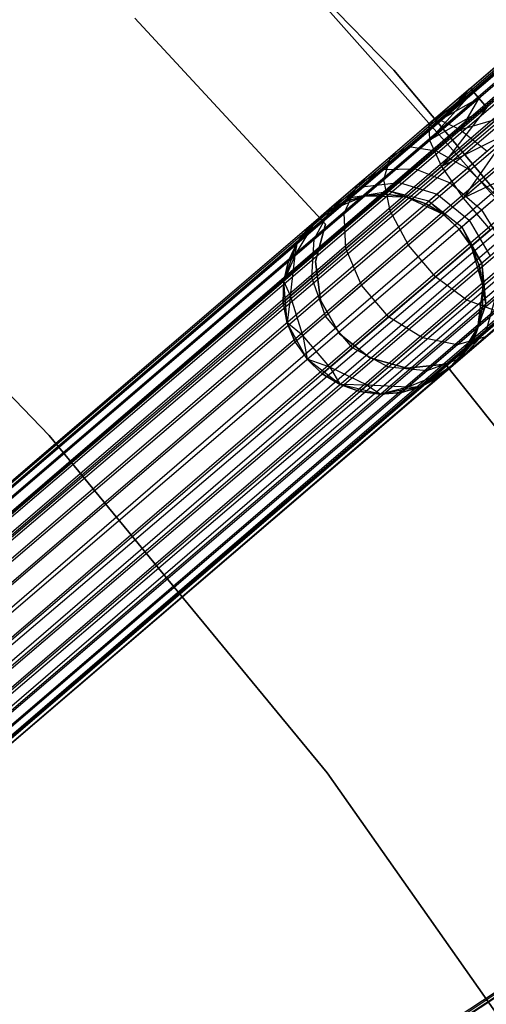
# Model space of a CAD drawing. Extents: x -189 to 189, y -189 to 189.
# Tile 499 of 591: x 42.28 to 46.94, y 32.24 to 42.07. Entities that reach past the tile are written whole.
import ezdxf

# ---------------------------------------------------------------- set-up
doc = ezdxf.new("R2010")
doc.units = 0
doc.header["$LTSCALE"] = 25.4
doc.layers.get('0').update_dxf_attribs({"linetype": 'CONTINUOUS'})

# ---------------------------------------------------------------- blocks, each defined once
blk = doc.blocks.new('CAMELEON-KENAI-C-12244_STL')
at = {"color": 0}
for p, q in [((127.3047, 110.3786, -9.3955), (32.1956, 28.8941, -9.3955)), ((127.3047, 110.3786, -9.3955), (32.1956, 28.8941, -9.6045)), ((127.3047, 110.3786, -9.3955), (32.1956, 28.8941, -9.3955)), ((127.3047, 110.3786, -9.3955), (32.1956, 28.8941, -9.6045)), ((127.3047, 110.3786, -9.3955), (32.2239, 28.8611, -9.809)), ((127.3047, 110.3786, -9.3955), (32.2239, 28.8611, -9.809)), ((127.3883, 110.281, -9), (32.1956, 28.8941, -9.3955)), ((127.3883, 110.281, -9), (32.1956, 28.8941, -9.3955)), ((127.333, 110.3456, -9.809), (32.2239, 28.8611, -9.809)), ((127.333, 110.3456, -9.809), (32.2239, 28.8611, -9.809)), ((127.3883, 110.281, -9), (32.2239, 28.8611, -9.191)), ((127.3883, 110.281, -9), (32.2239, 28.8611, -9.191)), ((127.333, 110.3456, -9.809), (32.2792, 28.7965, -10)), ((127.333, 110.3456, -9.809), (32.2792, 28.7965, -10)), ((32.2792, 28.7965, -9), (127.3883, 110.281, -9)), ((32.2792, 28.7965, -9), (127.3883, 110.281, -9)), ((127.333, 110.3456, -9.809), (32.3592, 28.7032, -10.1691)), ((127.333, 110.3456, -9.809), (32.3592, 28.7032, -10.1691)), ((32.3592, 28.7032, -8.8309), (127.3883, 110.281, -9)), ((32.3592, 28.7032, -8.8309), (127.3883, 110.281, -9)), ((127.4683, 110.1877, -10.1691), (32.3592, 28.7032, -10.1691)), ((127.4683, 110.1877, -10.1691), (32.3592, 28.7032, -10.1691)), ((127.4683, 110.1877, -10.1691), (32.4602, 28.5852, -10.309)), ((127.4683, 110.1877, -10.1691), (32.4602, 28.5852, -10.309)), ((32.3592, 28.7032, -8.8309), (127.5694, 110.0697, -8.691)), ((32.3592, 28.7032, -8.8309), (127.5694, 110.0697, -8.691)), ((32.4602, 28.5852, -8.691), (127.5694, 110.0697, -8.691)), ((32.4602, 28.5852, -8.691), (127.5694, 110.0697, -8.691)), ((127.6872, 109.9322, -10.4135), (32.4602, 28.5852, -10.309)), ((127.6872, 109.9322, -10.4135), (32.4602, 28.5852, -10.309)), ((127.6872, 109.9322, -10.4135), (32.578, 28.4477, -10.4135)), ((127.6872, 109.9322, -10.4135), (32.578, 28.4477, -10.4135)), ((32.7074, 28.2968, -10.4781), (127.6872, 109.9322, -10.4135)), ((32.7074, 28.2968, -10.4781), (127.6872, 109.9322, -10.4135)), ((32.8427, 28.1389, -10.5), (127.6872, 109.9322, -10.4135)), ((32.8427, 28.1389, -10.5), (127.6872, 109.9322, -10.4135)), ((32.4602, 28.5852, -8.691), (127.8165, 109.7813, -8.5219)), ((32.4602, 28.5852, -8.691), (127.8165, 109.7813, -8.5219)), ((32.578, 28.4477, -8.5864), (127.8165, 109.7813, -8.5219)), ((32.578, 28.4477, -8.5864), (127.8165, 109.7813, -8.5219)), ((127.8165, 109.7813, -8.5219), (32.7074, 28.2968, -8.5219)), ((127.8165, 109.7813, -8.5219), (32.7074, 28.2968, -8.5219)), ((32.8427, 28.1389, -8.5), (127.9518, 109.6234, -8.5)), ((32.8427, 28.1389, -8.5), (127.9518, 109.6234, -8.5)), ((32.8427, 28.1389, -10.5), (127.9518, 109.6234, -10.5)), ((32.8427, 28.1389, -10.5), (127.9518, 109.6234, -10.5)), ((32.9779, 27.981, -10.4781), (127.9518, 109.6234, -10.5)), ((32.9779, 27.981, -10.4781), (127.9518, 109.6234, -10.5)), ((33.1073, 27.83, -10.4135), (127.9518, 109.6234, -10.5)), ((33.1073, 27.83, -10.4135), (127.9518, 109.6234, -10.5)), ((32.9779, 27.981, -8.5219), (128.0871, 109.4655, -8.5219)), ((32.9779, 27.981, -8.5219), (128.0871, 109.4655, -8.5219)), ((128.2164, 109.3145, -10.4135), (33.1073, 27.83, -10.4135)), ((128.2164, 109.3145, -10.4135), (33.1073, 27.83, -10.4135)), ((128.2164, 109.3145, -10.4135), (33.2251, 27.6925, -10.309)), ((128.2164, 109.3145, -10.4135), (33.2251, 27.6925, -10.309)), ((128.2164, 109.3145, -10.4135), (33.3262, 27.5745, -10.1691)), ((128.2164, 109.3145, -10.4135), (33.3262, 27.5745, -10.1691)), ((32.9779, 27.981, -8.5219), (128.3342, 109.177, -8.691)), ((32.9779, 27.981, -8.5219), (128.3342, 109.177, -8.691)), ((33.1073, 27.83, -8.5864), (128.3342, 109.177, -8.691)), ((33.1073, 27.83, -8.5864), (128.3342, 109.177, -8.691)), ((128.3342, 109.177, -8.691), (33.2251, 27.6925, -8.691)), ((128.3342, 109.177, -8.691), (33.2251, 27.6925, -8.691)), ((128.4353, 109.059, -10.1691), (33.3262, 27.5745, -10.1691)), ((128.4353, 109.059, -10.1691), (33.3262, 27.5745, -10.1691)), ((128.4353, 109.059, -10.1691), (33.4061, 27.4812, -10)), ((128.4353, 109.059, -10.1691), (33.4061, 27.4812, -10)), ((128.4353, 109.059, -10.1691), (33.4614, 27.4166, -9.809)), ((128.4353, 109.059, -10.1691), (33.4614, 27.4166, -9.809)), ((33.2251, 27.6925, -8.691), (128.5152, 108.9657, -9)), ((33.2251, 27.6925, -8.691), (128.5152, 108.9657, -9)), ((33.3262, 27.5745, -8.8309), (128.5152, 108.9657, -9)), ((33.3262, 27.5745, -8.8309), (128.5152, 108.9657, -9)), ((128.5152, 108.9657, -9), (33.4061, 27.4812, -9)), ((128.5152, 108.9657, -9), (33.4061, 27.4812, -9)), ((128.5152, 108.9657, -9), (33.4614, 27.4166, -9.191)), ((128.5152, 108.9657, -9), (33.4614, 27.4166, -9.191)), ((128.5706, 108.9011, -9.809), (33.4614, 27.4166, -9.809)), ((128.5706, 108.9011, -9.809), (33.4614, 27.4166, -9.809)), ((128.5706, 108.9011, -9.809), (33.4897, 27.3836, -9.6045)), ((128.5706, 108.9011, -9.809), (33.4897, 27.3836, -9.3955)), ((128.5706, 108.9011, -9.809), (33.4897, 27.3836, -9.6045)), ((128.5706, 108.9011, -9.809), (33.4897, 27.3836, -9.3955)), ((128.5988, 108.8681, -9.3955), (33.4614, 27.4166, -9.191)), ((128.5988, 108.8681, -9.3955), (33.4614, 27.4166, -9.191)), ((128.5988, 108.8681, -9.3955), (33.4897, 27.3836, -9.3955)), ((128.5988, 108.8681, -9.3955), (33.4897, 27.3836, -9.3955)), ((46.7762, 41.386, -159.6045), (121.4634, 105.3741, -159.6045)), ((46.7762, 41.386, -159.6045), (121.4634, 105.3741, -159.6045)), ((46.7762, 41.386, -159.6045), (121.4917, 105.3411, -159.191)), ((46.7762, 41.386, -159.6045), (121.4917, 105.3411, -159.191)), ((46.7762, 41.386, -159.3955), (121.4917, 105.3411, -159.191)), ((46.7762, 41.386, -159.3955), (121.4917, 105.3411, -159.191)), ((46.8045, 41.353, -159.809), (121.4634, 105.3741, -159.6045)), ((46.8045, 41.353, -159.809), (121.4634, 105.3741, -159.6045)), ((46.8045, 41.353, -159.191), (121.4917, 105.3411, -159.191)), ((46.8045, 41.353, -159.191), (121.4917, 105.3411, -159.191)), ((46.8045, 41.353, -159.809), (121.547, 105.2765, -160)), ((46.8045, 41.353, -159.809), (121.547, 105.2765, -160)), ((46.8598, 41.2884, -160), (121.547, 105.2765, -160)), ((46.8598, 41.2884, -160), (121.547, 105.2765, -160)), ((46.8045, 41.353, -159.191), (121.627, 105.1832, -158.8309)), ((46.8045, 41.353, -159.191), (121.627, 105.1832, -158.8309)), ((46.8598, 41.2884, -159), (121.627, 105.1832, -158.8309)), ((46.8598, 41.2884, -159), (121.627, 105.1832, -158.8309)), ((139.9049, 93.8996, -9.3955), (35.5032, 24.7205, -9.3955)), ((139.9049, 93.8996, -9.3955), (35.5032, 24.7205, -9.6045)), ((139.9049, 93.8996, -9.3955), (35.5032, 24.7205, -9.3955)), ((139.9049, 93.8996, -9.3955), (35.5032, 24.7205, -9.6045)), ((139.9049, 93.8996, -9.3955), (35.5272, 24.6843, -9.809)), ((139.9049, 93.8996, -9.3955), (35.5272, 24.6843, -9.809)), ((139.9289, 93.8634, -9.809), (35.5272, 24.6843, -9.809)), ((139.9289, 93.8634, -9.809), (35.5272, 24.6843, -9.809)), ((139.9759, 93.7925, -9), (35.5032, 24.7205, -9.3955)), ((139.9759, 93.7925, -9), (35.5032, 24.7205, -9.3955)), ((42.7352, 44.9274, -160.5), (46.0111, 41.5679, -160.5)), ((46.0111, 41.5679, -170), (42.7352, 44.9274, -170)), ((46.0111, 41.5679, -170), (42.7352, 44.9274, -170)), ((42.7352, 44.9274, -160.5), (46.0111, 41.5679, -160.5)), ((44.8107, 42.7863, -167), (47.8833, 39.319, -167)), ((47.8833, 39.319, -168), (44.8107, 42.7863, -168)), ((44.8107, 42.7863, -167), (47.8833, 39.319, -167)), ((47.8833, 39.319, -168), (44.8107, 42.7863, -168)), ((43.4249, 42.0866, -165), (45.3308, 40.0275, -165)), ((45.3308, 40.0275, -167), (43.4249, 42.0866, -167)), ((45.3308, 40.0275, -167), (43.4249, 42.0866, -167)), ((43.4249, 42.0866, -165), (45.3308, 40.0275, -165)), ((46.0111, 41.5679, -160.5), (49.0236, 37.9702, -160.5)), ((49.0236, 37.9702, -170), (46.0111, 41.5679, -170)), ((46.0111, 41.5679, -170), (46.0111, 41.5679, -160.5)), ((46.0111, 41.5679, -170), (46.0111, 41.5679, -160.5)), ((49.0236, 37.9702, -170), (46.0111, 41.5679, -170)), ((46.0111, 41.5679, -160.5), (49.0236, 37.9702, -160.5)), ((46.7762, 41.386, -159.6045), (46.3625, 41.0316, -159.4672)), ((46.7762, 41.386, -159.3955), (46.3625, 41.0316, -159.4672)), ((46.7762, 41.386, -159.3955), (46.3625, 41.0316, -159.4672)), ((46.7762, 41.386, -159.6045), (46.3625, 41.0316, -159.4672)), ((46.8045, 41.353, -159.191), (46.3625, 41.0316, -159.4672)), ((46.8045, 41.353, -159.191), (46.3625, 41.0316, -159.4672)), ((46.8045, 41.353, -159.191), (46.3684, 40.8674, -159.0852)), ((46.8045, 41.353, -159.191), (46.3684, 40.8674, -159.0852)), ((46.7762, 41.386, -159.6045), (46.4721, 41.0682, -159.8666)), ((46.7762, 41.386, -159.6045), (46.4721, 41.0682, -159.8666)), ((46.8045, 41.353, -159.809), (46.4721, 41.0682, -159.8666)), ((46.8045, 41.353, -159.809), (46.4721, 41.0682, -159.8666)), ((46.8045, 41.353, -159.809), (46.7762, 41.386, -159.6045)), ((46.7762, 41.386, -159.3955), (46.8045, 41.353, -159.191)), ((46.7762, 41.386, -159.3955), (46.8045, 41.353, -159.191)), ((46.8045, 41.353, -159.809), (46.7762, 41.386, -159.6045)), ((46.8598, 41.2884, -160), (46.8045, 41.353, -159.809)), ((46.8045, 41.353, -159.191), (46.8598, 41.2884, -159)), ((46.8045, 41.353, -159.191), (46.8598, 41.2884, -159)), ((46.8598, 41.2884, -160), (46.8045, 41.353, -159.809)), ((46.8598, 41.2884, -159), (46.3684, 40.8674, -159.0852)), ((46.8598, 41.2884, -159), (46.3684, 40.8674, -159.0852)), ((46.8598, 41.2884, -160), (46.4721, 41.0682, -159.8666)), ((46.8598, 41.2884, -160), (46.4721, 41.0682, -159.8666)), ((46.8598, 41.2884, -160), (46.6782, 40.971, -160.2145)), ((46.8598, 41.2884, -160), (46.6782, 40.971, -160.2145)), ((46.9397, 41.1951, -160.1691), (46.8598, 41.2884, -160)), ((46.8598, 41.2884, -159), (46.9397, 41.1951, -158.8309)), ((46.8598, 41.2884, -159), (46.9397, 41.1951, -158.8309)), ((46.9397, 41.1951, -160.1691), (46.8598, 41.2884, -160)), ((46.9397, 41.1951, -158.8309), (46.3684, 40.8674, -159.0852)), ((46.9397, 41.1951, -158.8309), (46.3684, 40.8674, -159.0852)), ((46.9397, 41.1951, -158.8309), (46.4887, 40.6041, -158.7867)), ((46.9397, 41.1951, -158.8309), (46.4887, 40.6041, -158.7867)), ((46.9397, 41.1951, -160.1691), (46.6782, 40.971, -160.2145)), ((46.9397, 41.1951, -160.1691), (46.6782, 40.971, -160.2145)), ((42.569, 37.9174, -167), (39.5411, 41.0636, -167)), ((39.5411, 41.0636, -165), (42.569, 37.9174, -165)), ((39.5411, 41.0636, -165), (42.569, 37.9174, -165)), ((42.569, 37.9174, -167), (39.5411, 41.0636, -167)), ((46.3625, 41.0316, -159.4672), (45.9771, 40.7014, -159.6774)), ((46.3625, 41.0316, -159.4672), (45.9771, 40.7014, -159.6774)), ((46.4721, 41.0682, -159.8666), (46.1624, 40.8029, -160.0356)), ((46.4721, 41.0682, -159.8666), (46.1624, 40.8029, -160.0356)), ((46.4721, 41.0682, -159.8666), (46.3625, 41.0316, -159.4672)), ((46.4721, 41.0682, -159.8666), (46.3625, 41.0316, -159.4672)), ((46.3625, 41.0316, -159.4672), (46.3684, 40.8674, -159.0852)), ((46.3625, 41.0316, -159.4672), (46.3684, 40.8674, -159.0852)), ((46.6782, 40.971, -160.2145), (46.4721, 41.0682, -159.8666)), ((46.6782, 40.971, -160.2145), (46.4721, 41.0682, -159.8666)), ((47.0408, 41.0771, -158.691), (46.4887, 40.6041, -158.7867)), ((47.0408, 41.0771, -158.691), (46.4887, 40.6041, -158.7867)), ((47.0408, 41.0771, -160.309), (46.6782, 40.971, -160.2145)), ((47.0408, 41.0771, -160.309), (46.6782, 40.971, -160.2145)), ((46.6782, 40.971, -160.2145), (46.4344, 40.7621, -160.3474)), ((46.6782, 40.971, -160.2145), (46.4344, 40.7621, -160.3474)), ((47.1586, 40.9396, -158.5865), (46.4887, 40.6041, -158.7867)), ((47.1586, 40.9396, -158.5865), (46.4887, 40.6041, -158.7867)), ((46.6782, 40.971, -160.2145), (46.9451, 40.7567, -160.4506)), ((46.6782, 40.971, -160.2145), (46.9451, 40.7567, -160.4506)), ((47.1586, 40.9396, -158.5865), (46.7026, 40.2871, -158.6233)), ((47.1586, 40.9396, -158.5865), (46.7026, 40.2871, -158.6233)), ((46.3684, 40.8674, -159.0852), (45.9105, 40.4751, -159.3349)), ((46.3684, 40.8674, -159.0852), (45.9105, 40.4751, -159.3349)), ((46.3684, 40.8674, -159.0852), (46.4887, 40.6041, -158.7867)), ((46.3684, 40.8674, -159.0852), (46.4887, 40.6041, -158.7867)), ((46.1624, 40.8029, -160.0356), (45.8964, 40.575, -160.3043)), ((46.1624, 40.8029, -160.0356), (45.8964, 40.575, -160.3043)), ((45.9771, 40.7014, -159.6774), (46.1624, 40.8029, -160.0356)), ((45.9771, 40.7014, -159.6774), (46.1624, 40.8029, -160.0356)), ((46.1624, 40.8029, -160.0356), (46.4344, 40.7621, -160.3474)), ((46.1624, 40.8029, -160.0356), (46.4344, 40.7621, -160.3474)), ((46.4344, 40.7621, -160.3474), (46.2251, 40.5828, -160.5589)), ((46.4344, 40.7621, -160.3474), (46.2251, 40.5828, -160.5589)), ((46.4344, 40.7621, -160.3474), (46.7461, 40.5862, -160.5591)), ((46.4344, 40.7621, -160.3474), (46.7461, 40.5862, -160.5591)), ((47.288, 40.7886, -158.5219), (46.7026, 40.2871, -158.6233)), ((47.288, 40.7886, -158.5219), (46.7026, 40.2871, -158.6233)), ((46.9451, 40.7567, -160.4506), (46.7461, 40.5862, -160.5591)), ((46.9451, 40.7567, -160.4506), (46.7461, 40.5862, -160.5591)), ((45.9771, 40.7014, -159.6774), (45.6461, 40.4178, -160.0119)), ((45.9771, 40.7014, -159.6774), (45.6461, 40.4178, -160.0119)), ((45.9105, 40.4751, -159.3349), (45.9771, 40.7014, -159.6774)), ((45.9105, 40.4751, -159.3349), (45.9771, 40.7014, -159.6774)), ((47.4232, 40.6307, -158.5), (46.7026, 40.2871, -158.6233)), ((47.4232, 40.6307, -158.5), (46.7026, 40.2871, -158.6233)), ((45.6461, 40.4178, -160.0119), (45.8964, 40.575, -160.3043)), ((45.6461, 40.4178, -160.0119), (45.8964, 40.575, -160.3043)), ((45.8964, 40.575, -160.3043), (45.6924, 40.4002, -160.6545)), ((45.8964, 40.575, -160.3043), (45.6924, 40.4002, -160.6545)), ((45.8964, 40.575, -160.3043), (46.2251, 40.5828, -160.5589)), ((45.8964, 40.575, -160.3043), (46.2251, 40.5828, -160.5589)), ((46.4887, 40.6041, -158.7867), (45.9742, 40.1633, -159.0673)), ((46.4887, 40.6041, -158.7867), (45.9742, 40.1633, -159.0673)), ((46.2251, 40.5828, -160.5589), (46.0645, 40.4452, -160.8346)), ((46.2251, 40.5828, -160.5589), (46.0645, 40.4452, -160.8346)), ((46.2251, 40.5828, -160.5589), (46.5752, 40.4398, -160.7318)), ((46.2251, 40.5828, -160.5589), (46.5752, 40.4398, -160.7318)), ((46.4887, 40.6041, -158.7867), (46.7026, 40.2871, -158.6233)), ((46.4887, 40.6041, -158.7867), (46.7026, 40.2871, -158.6233)), ((46.7461, 40.5862, -160.5591), (46.5752, 40.4398, -160.7318)), ((46.7461, 40.5862, -160.5591), (46.5752, 40.4398, -160.7318)), ((46.7461, 40.5862, -160.5591), (47.0435, 40.3054, -160.634)), ((46.7461, 40.5862, -160.5591), (47.0435, 40.3054, -160.634)), ((45.9105, 40.4751, -159.3349), (45.5173, 40.1383, -159.7322)), ((45.9105, 40.4751, -159.3349), (45.5173, 40.1383, -159.7322)), ((45.6924, 40.4002, -160.6545), (46.0645, 40.4452, -160.8346)), ((45.6924, 40.4002, -160.6545), (46.0645, 40.4452, -160.8346)), ((45.9742, 40.1633, -159.0673), (45.9105, 40.4751, -159.3349)), ((45.9742, 40.1633, -159.0673), (45.9105, 40.4751, -159.3349)), ((46.0645, 40.4452, -160.8346), (45.9635, 40.3587, -161.1555)), ((46.0645, 40.4452, -160.8346), (45.9635, 40.3587, -161.1555)), ((46.0645, 40.4452, -160.8346), (46.4441, 40.3274, -160.9568)), ((46.0645, 40.4452, -160.8346), (46.4441, 40.3274, -160.9568)), ((46.5752, 40.4398, -160.7318), (46.4441, 40.3274, -160.9568)), ((46.5752, 40.4398, -160.7318), (46.4441, 40.3274, -160.9568)), ((46.5752, 40.4398, -160.7318), (46.8863, 40.1707, -160.7929)), ((46.5752, 40.4398, -160.7318), (46.8863, 40.1707, -160.7929)), ((45.6461, 40.4178, -160.0119), (45.3921, 40.2002, -160.4477)), ((45.6461, 40.4178, -160.0119), (45.3921, 40.2002, -160.4477)), ((45.3921, 40.2002, -160.4477), (45.6924, 40.4002, -160.6545)), ((45.3921, 40.2002, -160.4477), (45.6924, 40.4002, -160.6545)), ((45.5173, 40.1383, -159.7322), (45.6461, 40.4178, -160.0119)), ((45.5173, 40.1383, -159.7322), (45.6461, 40.4178, -160.0119)), ((45.6924, 40.4002, -160.6545), (45.5641, 40.2903, -161.0623)), ((45.6924, 40.4002, -160.6545), (45.5641, 40.2903, -161.0623)), ((45.5641, 40.2903, -161.0623), (45.9635, 40.3587, -161.1555)), ((45.5641, 40.2903, -161.0623), (45.9635, 40.3587, -161.1555)), ((45.9291, 40.3292, -161.5), (45.5641, 40.2903, -161.0623)), ((45.9291, 40.3292, -161.5), (45.5641, 40.2903, -161.0623)), ((45.9291, 40.3292, -161.5), (45.7207, 40.3125, -161.5)), ((45.7207, 40.3125, -167), (45.9291, 40.3292, -161.5)), ((45.9291, 40.3292, -161.5), (45.7207, 40.3125, -161.5)), ((45.7207, 40.3125, -167), (45.9291, 40.3292, -161.5)), ((45.9635, 40.3587, -161.1555), (45.9291, 40.3292, -161.5)), ((45.9635, 40.3587, -161.1555), (45.9291, 40.3292, -161.5)), ((46.1364, 40.3022, -161.5), (45.9291, 40.3292, -161.5)), ((45.9291, 40.3292, -161.5), (46.1364, 40.3022, -167)), ((45.9291, 40.3292, -161.5), (46.1364, 40.3022, -167)), ((46.1364, 40.3022, -161.5), (45.9291, 40.3292, -161.5)), ((46.3617, 40.2568, -161.2188), (45.9635, 40.3587, -161.1555)), ((46.3335, 40.2327, -161.5), (45.9635, 40.3587, -161.1555)), ((46.3617, 40.2568, -161.2188), (45.9635, 40.3587, -161.1555)), ((46.3335, 40.2327, -161.5), (45.9635, 40.3587, -161.1555)), ((46.1364, 40.3022, -161.5), (45.9635, 40.3587, -161.1555)), ((46.1364, 40.3022, -161.5), (45.9635, 40.3587, -161.1555)), ((46.4441, 40.3274, -160.9568), (46.3617, 40.2568, -161.2188)), ((46.4441, 40.3274, -160.9568), (46.3617, 40.2568, -161.2188)), ((46.4441, 40.3274, -160.9568), (46.7656, 40.0673, -161)), ((46.4441, 40.3274, -160.9568), (46.7656, 40.0673, -161)), ((45.2325, 40.0634, -160.9553), (45.5641, 40.2903, -161.0623)), ((45.2325, 40.0634, -160.9553), (45.5641, 40.2903, -161.0623)), ((45.5203, 40.2528, -161.5), (45.2325, 40.0634, -160.9553)), ((45.5203, 40.2528, -161.5), (45.2325, 40.0634, -160.9553)), ((45.3368, 40.1527, -167), (45.7207, 40.3125, -167)), ((45.3368, 40.1527, -167), (45.7207, 40.3125, -167)), ((45.5203, 40.2528, -161.5), (45.3368, 40.1527, -161.5)), ((45.3368, 40.1527, -167), (45.5203, 40.2528, -161.5)), ((45.5203, 40.2528, -161.5), (45.3368, 40.1527, -161.5)), ((45.3368, 40.1527, -167), (45.5203, 40.2528, -161.5)), ((45.7207, 40.3125, -161.5), (45.5203, 40.2528, -161.5)), ((45.5203, 40.2528, -161.5), (45.7207, 40.3125, -167)), ((45.5203, 40.2528, -161.5), (45.7207, 40.3125, -167)), ((45.7207, 40.3125, -161.5), (45.5203, 40.2528, -161.5)), ((45.5203, 40.2528, -161.5), (45.5641, 40.2903, -161.0623)), ((45.5203, 40.2528, -161.5), (45.5641, 40.2903, -161.0623)), ((45.7207, 40.3125, -161.5), (45.5641, 40.2903, -161.0623)), ((45.7207, 40.3125, -161.5), (45.5641, 40.2903, -161.0623)), ((45.7207, 40.3125, -167), (46.1364, 40.3022, -167)), ((45.7207, 40.3125, -167), (46.1364, 40.3022, -167)), ((45.7207, 40.3125, -161.5), (45.7207, 40.3125, -167)), ((45.7207, 40.3125, -161.5), (45.7207, 40.3125, -167)), ((46.1364, 40.3022, -167), (46.512, 40.1238, -167)), ((46.3335, 40.2327, -161.5), (46.1364, 40.3022, -161.5)), ((46.1364, 40.3022, -167), (46.3335, 40.2327, -161.5)), ((46.1364, 40.3022, -167), (46.512, 40.1238, -167)), ((46.1364, 40.3022, -161.5), (46.1364, 40.3022, -167)), ((46.1364, 40.3022, -161.5), (46.1364, 40.3022, -167)), ((46.3335, 40.2327, -161.5), (46.1364, 40.3022, -161.5)), ((46.1364, 40.3022, -167), (46.3335, 40.2327, -161.5)), ((46.7026, 40.2871, -158.6233), (46.1572, 39.8198, -158.9209)), ((46.7026, 40.2871, -158.6233), (46.1572, 39.8198, -158.9209)), ((46.3335, 40.2327, -161.5), (46.3617, 40.2568, -161.2188)), ((46.3335, 40.2327, -161.5), (46.3617, 40.2568, -161.2188)), ((46.512, 40.1238, -161.5), (46.3335, 40.2327, -161.5)), ((46.3335, 40.2327, -161.5), (46.512, 40.1238, -167)), ((46.3335, 40.2327, -161.5), (46.512, 40.1238, -167)), ((46.512, 40.1238, -161.5), (46.3335, 40.2327, -161.5)), ((46.512, 40.1238, -161.5), (46.3617, 40.2568, -161.2188)), ((46.3617, 40.2568, -161.2188), (46.6638, 39.9801, -161.5)), ((46.512, 40.1238, -161.5), (46.3617, 40.2568, -161.2188)), ((46.3617, 40.2568, -161.2188), (46.6638, 39.9801, -161.5)), ((46.3617, 40.2568, -161.2188), (46.6897, 40.0023, -161.2412)), ((46.3617, 40.2568, -161.2188), (46.6897, 40.0023, -161.2412)), ((46.7026, 40.2871, -158.6233), (46.9732, 39.9713, -158.6233)), ((46.7026, 40.2871, -158.6233), (46.9732, 39.9713, -158.6233)), ((46.8863, 40.1707, -160.7929), (47.0435, 40.3054, -160.634)), ((46.8863, 40.1707, -160.7929), (47.0435, 40.3054, -160.634)), ((45.051, 39.8507, -167), (45.3368, 40.1527, -167)), ((45.051, 39.8507, -167), (45.3368, 40.1527, -167)), ((45.178, 40.0167, -161.5), (45.3368, 40.1527, -167)), ((45.178, 40.0167, -161.5), (45.3368, 40.1527, -167)), ((45.2156, 39.8798, -160.25), (45.3921, 40.2002, -160.4477)), ((45.2156, 39.8798, -160.25), (45.3921, 40.2002, -160.4477)), ((45.5173, 40.1383, -159.7322), (45.2156, 39.8798, -160.25)), ((45.5173, 40.1383, -159.7322), (45.2156, 39.8798, -160.25)), ((45.3921, 40.2002, -160.4477), (45.2325, 40.0634, -160.9553)), ((45.3921, 40.2002, -160.4477), (45.2325, 40.0634, -160.9553)), ((45.3368, 40.1527, -161.5), (45.2325, 40.0634, -160.9553)), ((45.3368, 40.1527, -161.5), (45.2325, 40.0634, -160.9553)), ((45.3368, 40.1527, -161.5), (45.3368, 40.1527, -167)), ((45.3368, 40.1527, -161.5), (45.3368, 40.1527, -167)), ((45.5324, 39.7848, -159.5137), (45.5173, 40.1383, -159.7322)), ((45.5324, 39.7848, -159.5137), (45.5173, 40.1383, -159.7322)), ((45.9742, 40.1633, -159.0673), (45.5324, 39.7848, -159.5137)), ((45.9742, 40.1633, -159.0673), (45.5324, 39.7848, -159.5137)), ((46.1572, 39.8198, -158.9209), (45.9742, 40.1633, -159.0673)), ((46.1572, 39.8198, -158.9209), (45.9742, 40.1633, -159.0673)), ((46.7656, 40.0673, -161), (46.8863, 40.1707, -160.7929)), ((46.7656, 40.0673, -161), (46.8863, 40.1707, -160.7929)), ((46.8863, 40.1707, -160.7929), (47.1045, 39.822, -160.7318)), ((46.8863, 40.1707, -160.7929), (47.1045, 39.822, -160.7318)), ((45.026, 39.7173, -160.853), (45.2325, 40.0634, -160.9553)), ((45.026, 39.7173, -160.853), (45.2325, 40.0634, -160.9553)), ((45.2325, 40.0634, -160.9553), (45.051, 39.8507, -161.5)), ((45.2325, 40.0634, -160.9553), (45.051, 39.8507, -161.5)), ((45.2325, 40.0634, -160.9553), (45.178, 40.0167, -161.5)), ((45.2325, 40.0634, -160.9553), (45.178, 40.0167, -161.5)), ((46.512, 40.1238, -167), (46.6638, 39.9801, -167)), ((46.6638, 39.9801, -161.5), (46.512, 40.1238, -161.5)), ((46.512, 40.1238, -161.5), (46.512, 40.1238, -167)), ((46.512, 40.1238, -161.5), (46.512, 40.1238, -167)), ((46.6638, 39.9801, -161.5), (46.512, 40.1238, -161.5)), ((46.512, 40.1238, -167), (46.6638, 39.9801, -167)), ((46.6897, 40.0023, -161.2412), (46.7656, 40.0673, -161)), ((46.6897, 40.0023, -161.2412), (46.7656, 40.0673, -161)), ((46.7656, 40.0673, -161), (46.9733, 39.7097, -160.9568)), ((46.7656, 40.0673, -161), (46.9733, 39.7097, -160.9568)), ((45.178, 40.0167, -161.5), (45.051, 39.8507, -161.5)), ((45.051, 39.8507, -167), (45.178, 40.0167, -161.5)), ((45.178, 40.0167, -161.5), (45.051, 39.8507, -161.5)), ((45.051, 39.8507, -167), (45.178, 40.0167, -161.5)), ((45.3308, 40.0275, -165), (45.23, 39.6544, -165)), ((45.23, 39.6544, -167), (45.3308, 40.0275, -167)), ((45.23, 39.6544, -167), (45.3308, 40.0275, -167)), ((45.3308, 40.0275, -165), (45.23, 39.6544, -165)), ((45.3308, 40.0275, -165), (45.3308, 40.0275, -167)), ((45.3308, 40.0275, -165), (45.3308, 40.0275, -167)), ((46.9732, 39.9713, -158.6233), (46.4277, 39.504, -158.9209)), ((46.9732, 39.9713, -158.6233), (46.4277, 39.504, -158.9209)), ((46.6638, 39.9801, -161.5), (46.6897, 40.0023, -161.2412)), ((46.6638, 39.9801, -161.5), (46.6897, 40.0023, -161.2412)), ((46.6638, 39.9801, -167), (46.7825, 39.808, -167)), ((46.7825, 39.808, -161.5), (46.6638, 39.9801, -161.5)), ((46.6638, 39.9801, -161.5), (46.6638, 39.9801, -167)), ((46.6638, 39.9801, -161.5), (46.6638, 39.9801, -167)), ((46.7825, 39.808, -161.5), (46.6638, 39.9801, -161.5)), ((46.6638, 39.9801, -167), (46.7825, 39.808, -167)), ((46.6897, 40.0023, -161.2412), (46.7825, 39.808, -161.5)), ((46.6897, 40.0023, -161.2412), (46.7825, 39.808, -161.5)), ((46.6897, 40.0023, -161.2412), (46.8909, 39.6391, -161.2188)), ((46.6897, 40.0023, -161.2412), (46.8909, 39.6391, -161.2188)), ((44.9128, 39.4585, -167), (45.051, 39.8507, -167)), ((44.9128, 39.4585, -167), (45.051, 39.8507, -167)), ((45.051, 39.8507, -161.5), (44.9613, 39.6618, -161.5)), ((44.9613, 39.6618, -161.5), (45.051, 39.8507, -167)), ((44.9613, 39.6618, -161.5), (45.051, 39.8507, -167)), ((45.051, 39.8507, -161.5), (44.9613, 39.6618, -161.5)), ((45.2156, 39.8798, -160.25), (45.026, 39.7173, -160.853)), ((45.2156, 39.8798, -160.25), (45.026, 39.7173, -160.853)), ((45.026, 39.7173, -160.853), (45.051, 39.8507, -161.5)), ((45.026, 39.7173, -160.853), (45.051, 39.8507, -161.5)), ((45.051, 39.8507, -161.5), (45.051, 39.8507, -167)), ((45.051, 39.8507, -161.5), (45.051, 39.8507, -167)), ((45.1934, 39.4944, -160.0955), (45.2156, 39.8798, -160.25)), ((45.1934, 39.4944, -160.0955), (45.2156, 39.8798, -160.25)), ((45.5324, 39.7848, -159.5137), (45.1934, 39.4944, -160.0955)), ((45.5324, 39.7848, -159.5137), (45.1934, 39.4944, -160.0955)), ((45.6888, 39.4185, -159.3941), (45.5324, 39.7848, -159.5137)), ((45.6888, 39.4185, -159.3941), (45.5324, 39.7848, -159.5137)), ((46.1572, 39.8198, -158.9209), (45.6888, 39.4185, -159.3941)), ((46.1572, 39.8198, -158.9209), (45.6888, 39.4185, -159.3941)), ((46.4277, 39.504, -158.9209), (46.1572, 39.8198, -158.9209)), ((46.4277, 39.504, -158.9209), (46.1572, 39.8198, -158.9209)), ((46.7825, 39.808, -167), (46.9012, 39.4095, -167)), ((46.8909, 39.6391, -161.2188), (46.7825, 39.808, -161.5)), ((46.8909, 39.6391, -161.2188), (46.7825, 39.808, -161.5)), ((46.8628, 39.615, -161.5), (46.7825, 39.808, -161.5)), ((46.7825, 39.808, -167), (46.8628, 39.615, -161.5)), ((46.7825, 39.808, -167), (46.9012, 39.4095, -167)), ((46.7825, 39.808, -161.5), (46.7825, 39.808, -167)), ((46.7825, 39.808, -161.5), (46.7825, 39.808, -167)), ((46.8628, 39.615, -161.5), (46.7825, 39.808, -161.5)), ((46.7825, 39.808, -167), (46.8628, 39.615, -161.5)), ((45.026, 39.7173, -160.853), (44.9128, 39.4585, -161.5)), ((45.026, 39.7173, -160.853), (44.9128, 39.4585, -161.5)), ((44.9613, 39.6618, -161.5), (44.9128, 39.4585, -161.5)), ((44.9128, 39.4585, -167), (44.9613, 39.6618, -161.5)), ((44.9613, 39.6618, -161.5), (44.9128, 39.4585, -161.5)), ((44.9128, 39.4585, -167), (44.9613, 39.6618, -161.5)), ((45.026, 39.7173, -160.853), (44.9613, 39.6618, -161.5)), ((45.026, 39.7173, -160.853), (44.9613, 39.6618, -161.5)), ((44.9803, 39.3118, -160.773), (45.026, 39.7173, -160.853)), ((44.9803, 39.3118, -160.773), (45.026, 39.7173, -160.853)), ((45.23, 39.6544, -165), (45.23, 39.6544, -167)), ((45.23, 39.6544, -165), (45.23, 39.6544, -167)), ((45.23, 39.6544, -165), (45.2782, 39.271, -165)), ((45.2782, 39.271, -167), (45.23, 39.6544, -167)), ((45.2782, 39.271, -167), (45.23, 39.6544, -167)), ((45.23, 39.6544, -165), (45.2782, 39.271, -165)), ((47.2536, 39.7113, -158.7867), (46.7391, 39.2706, -159.0673)), ((47.2536, 39.7113, -158.7867), (46.7391, 39.2706, -159.0673)), ((46.8909, 39.6391, -161.2188), (46.8628, 39.615, -161.5)), ((46.8909, 39.6391, -161.2188), (46.8628, 39.615, -161.5)), ((46.9733, 39.7097, -160.9568), (46.8909, 39.6391, -161.2188)), ((46.9733, 39.7097, -160.9568), (46.8909, 39.6391, -161.2188)), ((46.8909, 39.6391, -161.2188), (46.9012, 39.4095, -161.5)), ((46.8909, 39.6391, -161.2188), (46.9012, 39.4095, -161.5)), ((46.8909, 39.6391, -161.2188), (46.9305, 39.23, -161.1555)), ((46.8909, 39.6391, -161.2188), (46.9305, 39.23, -161.1555)), ((46.9012, 39.4095, -161.5), (46.8628, 39.615, -161.5)), ((46.8628, 39.615, -161.5), (46.9012, 39.4095, -167)), ((46.8628, 39.615, -161.5), (46.9012, 39.4095, -167)), ((46.9012, 39.4095, -161.5), (46.8628, 39.615, -161.5)), ((44.9128, 39.4585, -161.5), (44.9076, 39.2495, -161.5)), ((44.9076, 39.2495, -161.5), (44.9128, 39.4585, -167)), ((44.9076, 39.2495, -161.5), (44.9128, 39.4585, -167)), ((44.9128, 39.4585, -161.5), (44.9076, 39.2495, -161.5)), ((44.946, 39.044, -167), (44.9128, 39.4585, -167)), ((44.9803, 39.3118, -160.773), (44.9128, 39.4585, -161.5)), ((44.9803, 39.3118, -160.773), (44.9128, 39.4585, -161.5)), ((44.946, 39.044, -167), (44.9128, 39.4585, -167)), ((44.9128, 39.4585, -161.5), (44.9128, 39.4585, -167)), ((44.9128, 39.4585, -161.5), (44.9128, 39.4585, -167)), ((45.1934, 39.4944, -160.0955), (44.9803, 39.3118, -160.773)), ((45.1934, 39.4944, -160.0955), (44.9803, 39.3118, -160.773)), ((45.3293, 39.1106, -160.0109), (45.1934, 39.4944, -160.0955)), ((45.3293, 39.1106, -160.0109), (45.1934, 39.4944, -160.0955)), ((46.4277, 39.504, -158.9209), (45.9593, 39.1027, -159.3941)), ((46.4277, 39.504, -158.9209), (45.9593, 39.1027, -159.3941)), ((46.7391, 39.2706, -159.0673), (46.4277, 39.504, -158.9209)), ((46.7391, 39.2706, -159.0673), (46.4277, 39.504, -158.9209)), ((45.6888, 39.4185, -159.3941), (45.3293, 39.1106, -160.0109)), ((45.6888, 39.4185, -159.3941), (45.3293, 39.1106, -160.0109)), ((45.9593, 39.1027, -159.3941), (45.6888, 39.4185, -159.3941)), ((45.9593, 39.1027, -159.3941), (45.6888, 39.4185, -159.3941)), ((46.9012, 39.4095, -167), (46.8476, 38.9971, -167)), ((46.9012, 39.4095, -167), (46.8476, 38.9971, -167)), ((46.8961, 39.2005, -161.5), (46.9012, 39.4095, -161.5)), ((46.9012, 39.4095, -167), (46.8961, 39.2005, -161.5)), ((46.8961, 39.2005, -161.5), (46.9012, 39.4095, -161.5)), ((46.9012, 39.4095, -167), (46.8961, 39.2005, -161.5)), ((46.9305, 39.23, -161.1555), (46.9012, 39.4095, -161.5)), ((46.9305, 39.23, -161.1555), (46.9012, 39.4095, -161.5)), ((46.9012, 39.4095, -161.5), (46.9012, 39.4095, -167)), ((46.9012, 39.4095, -161.5), (46.9012, 39.4095, -167)), ((44.9803, 39.3118, -160.773), (44.9076, 39.2495, -161.5)), ((44.9803, 39.3118, -160.773), (44.9076, 39.2495, -161.5)), ((44.9076, 39.2495, -161.5), (44.946, 39.044, -161.5)), ((44.946, 39.044, -167), (44.9076, 39.2495, -161.5)), ((44.9076, 39.2495, -161.5), (44.946, 39.044, -161.5)), ((44.946, 39.044, -167), (44.9076, 39.2495, -161.5)), ((44.9803, 39.3118, -160.773), (44.946, 39.044, -161.5)), ((44.9803, 39.3118, -160.773), (44.946, 39.044, -161.5)), ((45.1034, 38.917, -160.7292), (44.9803, 39.3118, -160.773)), ((45.1034, 38.917, -160.7292), (44.9803, 39.3118, -160.773)), ((45.2782, 39.271, -165), (45.2782, 39.271, -167)), ((45.2782, 39.271, -165), (45.2782, 39.271, -167)), ((45.2782, 39.271, -165), (45.4681, 38.9344, -165)), ((45.4681, 38.9344, -167), (45.2782, 39.271, -167)), ((45.4681, 38.9344, -167), (45.2782, 39.271, -167)), ((45.2782, 39.271, -165), (45.4681, 38.9344, -165)), ((46.7391, 39.2706, -159.0673), (46.2973, 38.8921, -159.5137)), ((46.7391, 39.2706, -159.0673), (46.2973, 38.8921, -159.5137)), ((47.0374, 39.1598, -159.3349), (46.7391, 39.2706, -159.0673)), ((47.0374, 39.1598, -159.3349), (46.7391, 39.2706, -159.0673)), ((47.0315, 39.3165, -160.8346), (46.9299, 38.9557, -160.6545)), ((47.0315, 39.3165, -160.8346), (46.9299, 38.9557, -160.6545)), ((47.0315, 39.3165, -160.8346), (46.9305, 39.23, -161.1555)), ((47.0315, 39.3165, -160.8346), (46.9305, 39.23, -161.1555)), ((47.0374, 39.1598, -159.3349), (46.6442, 38.8229, -159.7322)), ((47.0374, 39.1598, -159.3349), (46.6442, 38.8229, -159.7322)), ((46.9305, 39.23, -161.1555), (46.8016, 38.8458, -161.0623)), ((46.9305, 39.23, -161.1555), (46.8016, 38.8458, -161.0623)), ((46.9305, 39.23, -161.1555), (46.8476, 38.9971, -161.5)), ((46.9305, 39.23, -161.1555), (46.8476, 38.9971, -161.5)), ((46.8476, 38.9971, -161.5), (46.8961, 39.2005, -161.5)), ((46.8961, 39.2005, -161.5), (46.8476, 38.9971, -167)), ((46.8961, 39.2005, -161.5), (46.8476, 38.9971, -167)), ((46.8476, 38.9971, -161.5), (46.8961, 39.2005, -161.5)), ((46.9305, 39.23, -161.1555), (46.8961, 39.2005, -161.5)), ((46.9305, 39.23, -161.1555), (46.8961, 39.2005, -161.5)), ((45.3293, 39.1106, -160.0109), (45.1034, 38.917, -160.7292)), ((45.3293, 39.1106, -160.0109), (45.1034, 38.917, -160.7292)), ((45.5999, 38.7948, -160.0109), (45.3293, 39.1106, -160.0109)), ((45.5999, 38.7948, -160.0109), (45.3293, 39.1106, -160.0109)), ((45.9593, 39.1027, -159.3941), (45.5999, 38.7948, -160.0109)), ((45.9593, 39.1027, -159.3941), (45.5999, 38.7948, -160.0109)), ((46.2973, 38.8921, -159.5137), (45.9593, 39.1027, -159.3941)), ((46.2973, 38.8921, -159.5137), (45.9593, 39.1027, -159.3941)), ((47.134, 39.1305, -160.3043), (46.9299, 38.9557, -160.6545)), ((47.134, 39.1305, -160.3043), (46.9299, 38.9557, -160.6545)), ((45.145, 38.6789, -167), (44.946, 39.044, -167)), ((45.1034, 38.917, -160.7292), (44.946, 39.044, -161.5)), ((44.946, 39.044, -161.5), (45.0263, 38.851, -161.5)), ((45.1034, 38.917, -160.7292), (44.946, 39.044, -161.5)), ((45.0263, 38.851, -161.5), (44.946, 39.044, -167)), ((45.145, 38.6789, -167), (44.946, 39.044, -167)), ((45.0263, 38.851, -161.5), (44.946, 39.044, -167)), ((44.946, 39.044, -161.5), (45.0263, 38.851, -161.5)), ((44.946, 39.044, -161.5), (44.946, 39.044, -167)), ((44.946, 39.044, -161.5), (44.946, 39.044, -167)), ((46.8476, 38.9971, -167), (46.6309, 38.6423, -167)), ((46.8476, 38.9971, -167), (46.6309, 38.6423, -167)), ((46.9299, 38.9557, -160.6545), (46.6862, 38.6897, -160.4477)), ((46.9299, 38.9557, -160.6545), (46.6862, 38.6897, -160.4477)), ((46.7579, 38.8083, -161.5), (46.8476, 38.9971, -161.5)), ((46.8476, 38.9971, -167), (46.7579, 38.8083, -161.5)), ((46.7579, 38.8083, -161.5), (46.8476, 38.9971, -161.5)), ((46.8476, 38.9971, -167), (46.7579, 38.8083, -161.5)), ((46.8016, 38.8458, -161.0623), (46.8476, 38.9971, -161.5)), ((46.8016, 38.8458, -161.0623), (46.8476, 38.9971, -161.5)), ((46.9299, 38.9557, -160.6545), (46.8016, 38.8458, -161.0623)), ((46.9299, 38.9557, -160.6545), (46.8016, 38.8458, -161.0623)), ((46.8476, 38.9971, -161.5), (46.8476, 38.9971, -167)), ((46.8476, 38.9971, -161.5), (46.8476, 38.9971, -167)), ((45.1034, 38.917, -160.7292), (45.0263, 38.851, -161.5)), ((45.1034, 38.917, -160.7292), (45.0263, 38.851, -161.5)), ((45.0263, 38.851, -161.5), (45.145, 38.6789, -161.5)), ((45.0263, 38.851, -161.5), (45.145, 38.6789, -161.5)), ((45.0263, 38.851, -161.5), (45.145, 38.6789, -167)), ((45.0263, 38.851, -161.5), (45.145, 38.6789, -167)), ((45.374, 38.6012, -160.7292), (45.1034, 38.917, -160.7292)), ((45.1034, 38.917, -160.7292), (45.145, 38.6789, -161.5)), ((45.1034, 38.917, -160.7292), (45.145, 38.6789, -161.5)), ((45.374, 38.6012, -160.7292), (45.1034, 38.917, -160.7292)), ((45.4681, 38.9344, -165), (45.4681, 38.9344, -167)), ((45.4681, 38.9344, -165), (45.4681, 38.9344, -167)), ((45.4681, 38.9344, -165), (45.7716, 38.695, -165)), ((45.7716, 38.695, -167), (45.4681, 38.9344, -167)), ((45.7716, 38.695, -167), (45.4681, 38.9344, -167)), ((45.4681, 38.9344, -165), (45.7716, 38.695, -165)), ((46.2973, 38.8921, -159.5137), (45.9583, 38.6016, -160.0955)), ((46.2973, 38.8921, -159.5137), (45.9583, 38.6016, -160.0955)), ((46.6442, 38.8229, -159.7322), (46.2973, 38.8921, -159.5137)), ((46.6442, 38.8229, -159.7322), (46.2973, 38.8921, -159.5137)), ((46.9402, 38.9073, -160.0119), (46.6442, 38.8229, -159.7322)), ((46.9402, 38.9073, -160.0119), (46.6442, 38.8229, -159.7322)), ((46.9402, 38.9073, -160.0119), (46.6862, 38.6897, -160.4477)), ((46.9402, 38.9073, -160.0119), (46.6862, 38.6897, -160.4477)), ((45.5999, 38.7948, -160.0109), (45.374, 38.6012, -160.7292)), ((45.5999, 38.7948, -160.0109), (45.374, 38.6012, -160.7292)), ((45.9583, 38.6016, -160.0955), (45.5999, 38.7948, -160.0109)), ((45.9583, 38.6016, -160.0955), (45.5999, 38.7948, -160.0109)), ((46.6442, 38.8229, -159.7322), (46.3425, 38.5644, -160.25)), ((46.6442, 38.8229, -159.7322), (46.3425, 38.5644, -160.25)), ((46.8016, 38.8458, -161.0623), (46.5266, 38.5529, -160.9553)), ((46.8016, 38.8458, -161.0623), (46.5266, 38.5529, -160.9553)), ((46.8016, 38.8458, -161.0623), (46.6309, 38.6423, -161.5)), ((46.8016, 38.8458, -161.0623), (46.6309, 38.6423, -161.5)), ((46.6309, 38.6423, -161.5), (46.7579, 38.8083, -161.5)), ((46.7579, 38.8083, -161.5), (46.6309, 38.6423, -167)), ((46.7579, 38.8083, -161.5), (46.6309, 38.6423, -167)), ((46.6309, 38.6423, -161.5), (46.7579, 38.8083, -161.5)), ((46.8016, 38.8458, -161.0623), (46.7579, 38.8083, -161.5)), ((46.8016, 38.8458, -161.0623), (46.7579, 38.8083, -161.5)), ((45.4753, 38.4263, -167), (45.145, 38.6789, -167)), ((45.374, 38.6012, -160.7292), (45.145, 38.6789, -161.5)), ((45.145, 38.6789, -161.5), (45.2969, 38.5352, -161.5)), ((45.374, 38.6012, -160.7292), (45.145, 38.6789, -161.5)), ((45.2969, 38.5352, -161.5), (45.145, 38.6789, -167)), ((45.4753, 38.4263, -167), (45.145, 38.6789, -167)), ((45.145, 38.6789, -161.5), (45.2969, 38.5352, -161.5)), ((45.145, 38.6789, -161.5), (45.145, 38.6789, -167)), ((45.2969, 38.5352, -161.5), (45.145, 38.6789, -167)), ((45.145, 38.6789, -161.5), (45.145, 38.6789, -167)), ((45.7716, 38.695, -165), (45.7716, 38.695, -167)), ((45.7716, 38.695, -165), (45.7716, 38.695, -167)), ((45.7716, 38.695, -165), (46.1431, 38.5886, -165)), ((46.1431, 38.5886, -167), (45.7716, 38.695, -167)), ((46.1431, 38.5886, -167), (45.7716, 38.695, -167)), ((45.7716, 38.695, -165), (46.1431, 38.5886, -165)), ((46.6862, 38.6897, -160.4477), (46.3425, 38.5644, -160.25)), ((46.6862, 38.6897, -160.4477), (46.3425, 38.5644, -160.25)), ((46.6862, 38.6897, -160.4477), (46.5266, 38.5529, -160.9553)), ((46.6862, 38.6897, -160.4477), (46.5266, 38.5529, -160.9553)), ((45.374, 38.6012, -160.7292), (45.2969, 38.5352, -161.5)), ((45.374, 38.6012, -160.7292), (45.2969, 38.5352, -161.5)), ((45.7452, 38.419, -160.773), (45.374, 38.6012, -160.7292)), ((45.374, 38.6012, -160.7292), (45.4753, 38.4263, -161.5)), ((45.374, 38.6012, -160.7292), (45.4753, 38.4263, -161.5)), ((45.7452, 38.419, -160.773), (45.374, 38.6012, -160.7292)), ((45.9583, 38.6016, -160.0955), (45.7452, 38.419, -160.773)), ((45.9583, 38.6016, -160.0955), (45.7452, 38.419, -160.773)), ((46.3425, 38.5644, -160.25), (45.9583, 38.6016, -160.0955)), ((46.3425, 38.5644, -160.25), (45.9583, 38.6016, -160.0955)), ((46.1431, 38.5886, -165), (46.5272, 38.631, -165)), ((46.5272, 38.631, -167), (46.1431, 38.5886, -167)), ((46.5272, 38.631, -167), (46.1431, 38.5886, -167)), ((46.1431, 38.5886, -165), (46.5272, 38.631, -165)), ((46.1431, 38.5886, -165), (46.1431, 38.5886, -167)), ((46.1431, 38.5886, -165), (46.1431, 38.5886, -167)), ((46.3425, 38.5644, -160.25), (46.1529, 38.4019, -160.853)), ((46.3425, 38.5644, -160.25), (46.1529, 38.4019, -160.853)), ((46.6309, 38.6423, -167), (46.2885, 38.4062, -167)), ((46.6309, 38.6423, -167), (46.2885, 38.4062, -167)), ((46.6309, 38.6423, -167), (46.4721, 38.5062, -161.5)), ((46.6309, 38.6423, -167), (46.4721, 38.5062, -161.5)), ((46.5266, 38.5529, -160.9553), (46.6309, 38.6423, -161.5)), ((46.5266, 38.5529, -160.9553), (46.6309, 38.6423, -161.5)), ((46.5272, 38.631, -165), (46.5272, 38.631, -167)), ((46.5272, 38.631, -165), (48.2691, 36.4322, -165)), ((48.2691, 36.4322, -167), (46.5272, 38.631, -167)), ((46.5272, 38.631, -165), (46.5272, 38.631, -167)), ((48.2691, 36.4322, -167), (46.5272, 38.631, -167)), ((46.5272, 38.631, -165), (48.2691, 36.4322, -165)), ((46.6309, 38.6423, -161.5), (46.6309, 38.6423, -167)), ((46.6309, 38.6423, -161.5), (46.6309, 38.6423, -167)), ((45.2969, 38.5352, -161.5), (45.4753, 38.4263, -161.5)), ((45.4753, 38.4263, -167), (45.2969, 38.5352, -161.5)), ((45.2969, 38.5352, -161.5), (45.4753, 38.4263, -161.5)), ((45.4753, 38.4263, -167), (45.2969, 38.5352, -161.5)), ((46.5266, 38.5529, -160.9553), (46.1529, 38.4019, -160.853)), ((46.5266, 38.5529, -160.9553), (46.1529, 38.4019, -160.853)), ((46.5266, 38.5529, -160.9553), (46.2885, 38.4062, -161.5)), ((46.5266, 38.5529, -160.9553), (46.2885, 38.4062, -161.5)), ((46.2885, 38.4062, -161.5), (46.4721, 38.5062, -161.5)), ((46.4721, 38.5062, -161.5), (46.2885, 38.4062, -167)), ((46.4721, 38.5062, -161.5), (46.2885, 38.4062, -167)), ((46.2885, 38.4062, -161.5), (46.4721, 38.5062, -161.5)), ((46.5266, 38.5529, -160.9553), (46.4721, 38.5062, -161.5)), ((46.5266, 38.5529, -160.9553), (46.4721, 38.5062, -161.5)), ((45.8798, 38.3298, -167), (45.4753, 38.4263, -167)), ((45.7452, 38.419, -160.773), (45.4753, 38.4263, -161.5)), ((45.4753, 38.4263, -161.5), (45.6725, 38.3568, -161.5)), ((45.7452, 38.419, -160.773), (45.4753, 38.4263, -161.5)), ((45.6725, 38.3568, -161.5), (45.4753, 38.4263, -167)), ((45.8798, 38.3298, -167), (45.4753, 38.4263, -167)), ((45.6725, 38.3568, -161.5), (45.4753, 38.4263, -167)), ((45.4753, 38.4263, -161.5), (45.6725, 38.3568, -161.5)), ((45.4753, 38.4263, -161.5), (45.4753, 38.4263, -167)), ((45.4753, 38.4263, -161.5), (45.4753, 38.4263, -167)), ((45.7452, 38.419, -160.773), (45.6725, 38.3568, -161.5)), ((45.7452, 38.419, -160.773), (45.6725, 38.3568, -161.5)), ((45.6725, 38.3568, -161.5), (45.8798, 38.3298, -161.5)), ((45.8798, 38.3298, -167), (45.6725, 38.3568, -161.5)), ((45.6725, 38.3568, -161.5), (45.8798, 38.3298, -161.5)), ((45.8798, 38.3298, -167), (45.6725, 38.3568, -161.5)), ((46.1529, 38.4019, -160.853), (45.7452, 38.419, -160.773)), ((45.7452, 38.419, -160.773), (45.8798, 38.3298, -161.5)), ((45.7452, 38.419, -160.773), (45.8798, 38.3298, -161.5)), ((46.1529, 38.4019, -160.853), (45.7452, 38.419, -160.773)), ((46.2885, 38.4062, -167), (45.8798, 38.3298, -167)), ((46.2885, 38.4062, -167), (45.8798, 38.3298, -167)), ((46.1529, 38.4019, -160.853), (45.8798, 38.3298, -161.5)), ((46.1529, 38.4019, -160.853), (45.8798, 38.3298, -161.5)), ((46.0882, 38.3465, -161.5), (46.2885, 38.4062, -161.5)), ((46.2885, 38.4062, -167), (46.0882, 38.3465, -161.5)), ((46.0882, 38.3465, -161.5), (46.2885, 38.4062, -161.5)), ((46.2885, 38.4062, -167), (46.0882, 38.3465, -161.5)), ((46.1529, 38.4019, -160.853), (46.0882, 38.3465, -161.5)), ((46.1529, 38.4019, -160.853), (46.0882, 38.3465, -161.5)), ((46.1529, 38.4019, -160.853), (46.2885, 38.4062, -161.5)), ((46.1529, 38.4019, -160.853), (46.2885, 38.4062, -161.5)), ((46.2885, 38.4062, -161.5), (46.2885, 38.4062, -167)), ((46.2885, 38.4062, -161.5), (46.2885, 38.4062, -167)), ((45.8798, 38.3298, -161.5), (46.0882, 38.3465, -161.5)), ((46.0882, 38.3465, -161.5), (45.8798, 38.3298, -167)), ((46.0882, 38.3465, -161.5), (45.8798, 38.3298, -167)), ((45.8798, 38.3298, -161.5), (46.0882, 38.3465, -161.5)), ((45.8798, 38.3298, -161.5), (45.8798, 38.3298, -167)), ((45.8798, 38.3298, -161.5), (45.8798, 38.3298, -167)), ((45.3471, 34.5487, -167), (42.569, 37.9174, -167)), ((42.569, 37.9174, -165), (45.3471, 34.5487, -165)), ((42.569, 37.9174, -165), (45.3471, 34.5487, -165)), ((42.569, 37.9174, -165), (42.569, 37.9174, -167)), ((45.3471, 34.5487, -167), (42.569, 37.9174, -167)), ((42.569, 37.9174, -165), (42.569, 37.9174, -167)), ((47.8593, 30.9772, -167), (45.3471, 34.5487, -167)), ((45.3471, 34.5487, -165), (47.8593, 30.9772, -165)), ((45.3471, 34.5487, -165), (47.8593, 30.9772, -165)), ((45.3471, 34.5487, -165), (45.3471, 34.5487, -167)), ((47.8593, 30.9772, -167), (45.3471, 34.5487, -167)), ((45.3471, 34.5487, -165), (45.3471, 34.5487, -167))]:
    blk.add_line(p, q, dxfattribs=at)

msp = doc.modelspace()

# ---------------------------------------------------------------- block references
at = {"color": 0}
msp.add_blockref('CAMELEON-KENAI-C-12244_STL', (0, 0), dxfattribs=at)

doc.saveas('drawing.dxf')
